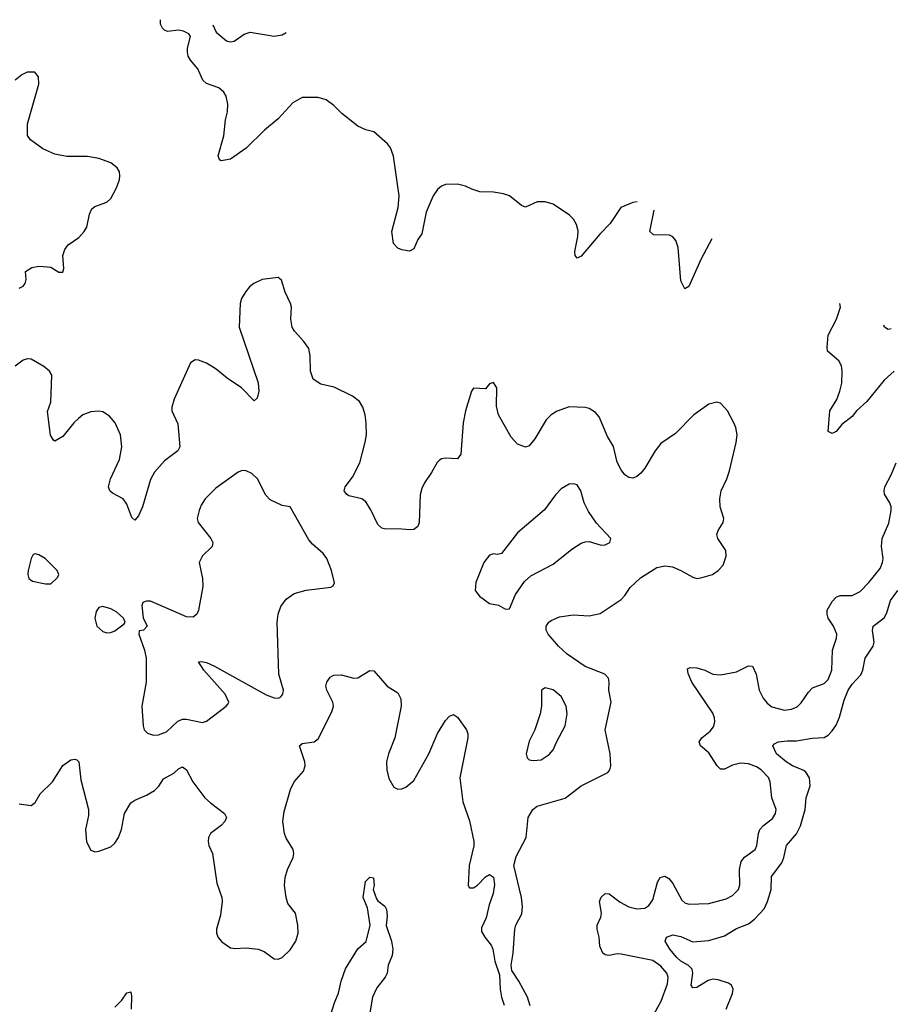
# Model space of a CAD drawing. Header units: inches. Extents: x 2001573 to 2220545, y 644482 to 846830.
# Tile 559 of 656: x 2092213 to 2096591, y 841294 to 846233. Entities that reach past the tile are written whole.
import ezdxf

# ---------------------------------------------------------------- set-up
doc = ezdxf.new("R2010")
doc.units = ezdxf.units.IN
doc.header["$MEASUREMENT"] = 0
doc.layers.add('C0894', color=7, linetype='Continuous')

msp = doc.modelspace()

# ---------------------------------------------------------------- linework, layer by layer
at = {"layer": 'C0894', "color": 5}
for points, elevation in [([(2095311.7, 845319.2), (2095290, 845316.2), (2095228.6, 845291.4), (2095175.8, 845210), (2095123.5, 845156.5), (2095030, 845046.3), (2095010, 845036.2), (2094999.7, 845050), (2094998.5, 845070), (2095014.1, 845145.9), (2095014.4, 845174.4), (2095006.1, 845206.1), (2094992.4, 845232.4), (2094972.1, 845252.1), (2094890, 845307.1), (2094850, 845318.7), (2094810, 845318.7), (2094750, 845293.3), (2094730, 845300.5), (2094670, 845348.6), (2094640, 845360), (2094590, 845368.2), (2094521.2, 845370), (2094482.3, 845382.3), (2094450, 845398.5), (2094410, 845408.6), (2094350, 845406.6), (2094330, 845397.6), (2094310, 845380.9), (2094287.3, 845350), (2094252, 845268), (2094230, 845159.3), (2094210.3, 845129.7), (2094190, 845082.7), (2094168.1, 845071.9), (2094130, 845078), (2094110, 845086.6), (2094088.5, 845110), (2094079.8, 845170), (2094111.7, 845290), (2094116.5, 845350), (2094087.9, 845547.9), (2094073.7, 845590), (2094058, 845610), (2093990, 845669.6), (2093950, 845680.5), (2093910, 845698.7), (2093830, 845762.2), (2093790, 845802.4), (2093750, 845830.8), (2093710, 845842), (2093630, 845842), (2093583.5, 845816.5), (2093510, 845736.3), (2093441, 845679), (2093350, 845588.3), (2093270, 845533.2), (2093224.1, 845524.1), (2093215.3, 845530), (2093209, 845550), (2093237.6, 845650), (2093246.2, 845730), (2093256.4, 845770), (2093257.6, 845810), (2093248.9, 845850), (2093238, 845870), (2093211.7, 845891.7), (2093150, 845913.6), (2093131.9, 845930), (2093106.8, 845986.8), (2093069.7, 846030), (2093058.9, 846050), (2093055.8, 846070), (2093054.7, 846090), (2093069.4, 846149.4), (2093061.2, 846161.2), (2093035.6, 846175.6), (2093010, 846180.5), (2092954, 846174), (2092940.2, 846180.2), (2092929, 846190), (2092919, 846210), (2092919, 846233)], 280), ([(2093182.7, 846206.4), (2093198.7, 846170), (2093250, 846126.7), (2093270, 846122.4), (2093290, 846126), (2093339.7, 846160.3), (2093369.6, 846170.4), (2093490, 846150.4), (2093530, 846157.6), (2093550, 846169.2)], 280), ([(2092210, 844885.4), (2092230, 844896.5), (2092241.4, 844910), (2092246.2, 844930), (2092242, 844970), (2092274, 844990), (2092310, 844996.5), (2092353.4, 844993.4), (2092370, 844990.8), (2092410, 844966.7), (2092430, 844966), (2092434.5, 844985.5), (2092429.6, 845049.6), (2092439.3, 845080.7), (2092456.5, 845103.5), (2092510, 845140.7), (2092537.3, 845170), (2092550, 845192.7), (2092562.9, 845257.1), (2092575.5, 845284.5), (2092590, 845295.3), (2092650, 845317), (2092670, 845336.4), (2092699.2, 845390), (2092713.5, 845430), (2092715.8, 845450), (2092713.3, 845470), (2092702, 845490), (2092670, 845515.6), (2092610, 845536.3), (2092553.4, 845546.6), (2092450, 845547), (2092390, 845558), (2092330, 845585.1), (2092267, 845630), (2092252.7, 845652.7), (2092252.1, 845710), (2092308.4, 845910), (2092306.7, 845946.7), (2092289.6, 845969.6), (2092250, 845969.6), (2092223.4, 845956.6), (2092190, 845929.6)], 320), ([(2095685.5, 845133), (2095630.2, 845030), (2095570, 844895.1), (2095550, 844882.7), (2095530, 844922.7), (2095517.4, 845090), (2095505, 845125), (2095490, 845144.2), (2095472.7, 845152.7), (2095393.2, 845153.2), (2095375.4, 845170), (2095396.9, 845276.8)], 280), ([(2094774.2, 841285.8), (2094760.7, 841330), (2094717.6, 841410), (2094682.8, 841462.8), (2094678.7, 841490), (2094689.7, 841550), (2094696.9, 841670), (2094701.6, 841690), (2094731.8, 841748.2), (2094735.8, 841784.2), (2094730.6, 841830), (2094692, 841990), (2094704.4, 842035.6), (2094753.8, 842130), (2094763.8, 842230), (2094787.4, 842270), (2094810, 842288.3), (2094950, 842328.5), (2095030, 842390.2), (2095163.9, 842456.1), (2095174.5, 842470), (2095178.7, 842490), (2095176.1, 842550), (2095151.2, 842670), (2095179.8, 842810), (2095168.8, 842868.8), (2095170.9, 842910), (2095167.1, 842930), (2095149.6, 842950), (2095050, 842987.9), (2094960.7, 843050), (2094916.4, 843090), (2094863.8, 843150), (2094854.4, 843170), (2094854.6, 843190), (2094867.7, 843210), (2094880.3, 843219.7), (2094922, 843238), (2094990, 843247.1), (2095070, 843242.7), (2095125.8, 843254.2), (2095230, 843324.2), (2095250, 843344.9), (2095275.3, 843384.7), (2095327.8, 843432.2), (2095410, 843484.1), (2095450, 843493), (2095488.1, 843488.1), (2095530.5, 843470), (2095590, 843435.8), (2095610, 843430.4), (2095630, 843432.2), (2095689.7, 843450.3), (2095718, 843470), (2095742.8, 843497.2), (2095757.7, 843542.3), (2095756.4, 843570), (2095716.3, 843630), (2095711.3, 843650), (2095717.4, 843670), (2095742, 843710), (2095746.6, 843730), (2095726.8, 843790), (2095726.6, 843830), (2095732.4, 843870), (2095761.4, 843930), (2095774.2, 843970), (2095807.6, 844112.4), (2095812.1, 844150), (2095806.6, 844186.6), (2095796.9, 844210), (2095764.2, 844270), (2095730, 844309.5), (2095710, 844314), (2095670, 844304.2), (2095594.9, 844250), (2095503.7, 844156.3), (2095430, 844106.3), (2095401.3, 844070), (2095350, 843983), (2095330, 843958), (2095310, 843941.3), (2095290, 843933.6), (2095270, 843936.2), (2095250, 843949.6), (2095230, 843974.5), (2095210, 844013.2), (2095191.6, 844091.6), (2095161.6, 844141.6), (2095120.5, 844240.5), (2095102.7, 844262.7), (2095070, 844282.9), (2095050, 844287.6), (2094970, 844291.1), (2094910, 844269.7), (2094879.5, 844250), (2094855.2, 844224.8), (2094798, 844130), (2094770, 844095.6), (2094750, 844088), (2094710, 844104.2), (2094679.5, 844139.5), (2094615.8, 844250), (2094605.1, 844294.9), (2094606.8, 844386.8), (2094590, 844412.3), (2094570, 844406), (2094550, 844381.2), (2094490, 844385.2), (2094480.5, 844370), (2094450.3, 844270), (2094438.5, 844210), (2094426.6, 844053.4), (2094410, 844029.4), (2094350, 844033.6), (2094330, 844029.5), (2094318.3, 844021.7), (2094307.6, 844012.4), (2094279.4, 843960.6), (2094243.7, 843910), (2094230, 843881.2), (2094222.8, 843850), (2094218, 843710), (2094210.3, 843689.7), (2094190, 843675.6), (2094170, 843673), (2094110, 843679.6), (2094050, 843677), (2094030, 843682.7), (2094010, 843700.9), (2093974.8, 843774.8), (2093950, 843813.6), (2093929.8, 843829.8), (2093864.9, 843844.9), (2093852.4, 843852.4), (2093840.5, 843870), (2093846.9, 843890), (2093882.8, 843937.2), (2093919.8, 844010), (2093947.2, 844112.8), (2093952.7, 844150), (2093950.8, 844210), (2093946.3, 844250), (2093934.8, 844290), (2093917.4, 844317.4), (2093883.7, 844343.7), (2093790.6, 844389.4), (2093724, 844404), (2093686, 844430), (2093672.6, 844470), (2093670, 844546), (2093663.3, 844583.3), (2093639.3, 844619.3), (2093591.8, 844670), (2093580.5, 844690), (2093573, 844730), (2093576.3, 844790), (2093571.3, 844810), (2093545.3, 844865.3), (2093526.3, 844926.3), (2093510, 844939), (2093430, 844929.7), (2093387.7, 844910), (2093366.7, 844893.3), (2093348.2, 844870), (2093326.1, 844833.9), (2093319.5, 844810), (2093314.6, 844690), (2093408.8, 844411.2), (2093413.6, 844370), (2093404.9, 844335.1), (2093390, 844320.9), (2093326.2, 844386.2), (2093254.3, 844434.3), (2093199.3, 844479.3), (2093150, 844509.8), (2093110, 844525.7), (2093093.7, 844526.3), (2093070, 844512.3), (2092988.8, 844330), (2092975.8, 844290), (2092976.4, 844270), (2093006.1, 844206.1), (2093015.8, 844090), (2093006.4, 844070), (2092940.4, 844019.6), (2092890, 843963), (2092870, 843926.6), (2092830, 843789.3), (2092810, 843744), (2092790, 843722), (2092775.9, 843735.9), (2092750, 843802.7), (2092731.6, 843830), (2092678.3, 843858.3), (2092665.2, 843870), (2092658, 843890), (2092669.5, 843930), (2092713.3, 844026.7), (2092726, 844090), (2092719.2, 844150), (2092691.8, 844210), (2092663.7, 844243.7), (2092630, 844265), (2092608.9, 844268.9), (2092570, 844266), (2092530.4, 844250), (2092507.6, 844232.4), (2092484.4, 844210), (2092430, 844141.6), (2092390, 844119.3), (2092383.3, 844123.3), (2092368.3, 844148.3), (2092353.4, 844266.6), (2092370, 844314), (2092373.6, 844450), (2092362, 844470), (2092333.6, 844493.6), (2092270, 844529.6), (2092250, 844532), (2092230, 844525.1), (2092190, 844495.1)], 320), ([(2096600.4, 844470), (2096550, 844423.9), (2096463, 844317), (2096412.2, 844270), (2096390, 844241.8), (2096338.4, 844201.6), (2096310, 844167.4), (2096290, 844156.3), (2096270, 844167), (2096276.9, 844270), (2096312.2, 844327.8), (2096328.5, 844370), (2096337.2, 844410), (2096340.2, 844470), (2096336.1, 844496.1), (2096322.2, 844522.2), (2096266.6, 844570), (2096264.2, 844590), (2096269.2, 844650.8), (2096310.8, 844730), (2096331, 844790), (2096327.9, 844809.5)], 280), ([(2096585.3, 844681.7), (2096570, 844679.6), (2096552.7, 844690), (2096548.6, 844699.9)], 260), ([(2095387.2, 841230), (2095432.3, 841310), (2095463.5, 841396.5), (2095467, 841430), (2095459.1, 841450), (2095430, 841484.6), (2095390, 841513.5), (2095230, 841545.6), (2095210, 841546.4), (2095170, 841538.5), (2095150, 841541.3), (2095139.6, 841550), (2095124.4, 841584.4), (2095120.8, 841630), (2095109.8, 841670), (2095111, 841690), (2095128.4, 841730), (2095131.8, 841750), (2095122.6, 841810), (2095130, 841830.5), (2095149.7, 841850.2), (2095170, 841848.4), (2095226.1, 841806.1), (2095270, 841782.2), (2095310, 841772.6), (2095350, 841775.2), (2095370, 841788.9), (2095390, 841818.4), (2095413.6, 841906.4), (2095426.6, 841930), (2095450, 841935.6), (2095470, 841924.6), (2095490, 841900.3), (2095535.9, 841815.9), (2095550, 841802.7), (2095570, 841796.5), (2095670, 841798.5), (2095757.2, 841822.8), (2095790, 841839.5), (2095819.1, 841870), (2095827, 841893), (2095824.7, 841970), (2095833.6, 842010), (2095850, 842032.1), (2095902.4, 842070), (2095911.4, 842090), (2095919.1, 842150), (2095925.8, 842170), (2095944.4, 842190), (2095990, 842224.9), (2096005.3, 842250), (2096007.7, 842270), (2095986.6, 842330), (2095977.8, 842410), (2095969.3, 842430.7), (2095933.5, 842470), (2095910, 842484.9), (2095870, 842499.5), (2095830, 842503.9), (2095790, 842493.2), (2095750, 842472.7), (2095730, 842473.1), (2095713.1, 842490), (2095670, 842554.3), (2095629.4, 842590), (2095622.9, 842610), (2095636.3, 842630), (2095677, 842663), (2095694.5, 842685.5), (2095701.4, 842710), (2095699.9, 842730), (2095690, 842754.5), (2095586.1, 842910), (2095567, 842953), (2095563.7, 842976.3), (2095576.2, 842983.8), (2095610, 842982), (2095650.6, 842970), (2095690, 842950.3), (2095730, 842946.7), (2095810, 842961.8), (2095870, 842991.7), (2095890, 842990.6), (2095908, 842950), (2095923.9, 842870), (2095943.2, 842830), (2095963.9, 842803.9), (2095986.7, 842786.7), (2096050, 842768.4), (2096085.4, 842774.6), (2096113.4, 842786.6), (2096133.5, 842806.5), (2096170, 842859.3), (2096190, 842880.4), (2096250, 842902.6), (2096270, 842923.1), (2096287.1, 842970), (2096290.8, 843070), (2096311.9, 843130), (2096312.9, 843150), (2096296.5, 843190), (2096269.8, 843230), (2096263.7, 843250), (2096264.1, 843270), (2096290, 843314.6), (2096310, 843336), (2096330, 843345.2), (2096390, 843344.9), (2096430, 843364), (2096474.2, 843410), (2096530, 843479.5), (2096542, 843510), (2096544.5, 843530), (2096537.4, 843590), (2096539.8, 843630), (2096573.5, 843706.5), (2096585.3, 843770), (2096585.3, 843790), (2096578, 843810), (2096552.6, 843852.6), (2096549.8, 843870), (2096554.4, 843890), (2096585.7, 843950), (2096610, 844010.4)], 280), ([(2095757.2, 841270), (2095790, 841347.7), (2095793.1, 841370), (2095785.1, 841390), (2095770, 841399.8), (2095716.9, 841416.9), (2095690, 841419.5), (2095667.4, 841412.6), (2095610, 841377.5), (2095590, 841376.9), (2095582.3, 841390), (2095590.6, 841450), (2095586.5, 841470), (2095568.5, 841488.5), (2095530, 841509.9), (2095510, 841528.7), (2095474.5, 841570), (2095450.9, 841610), (2095458.7, 841630), (2095490, 841642), (2095530, 841633), (2095590, 841606.9), (2095670, 841614), (2095750, 841637.6), (2095810, 841673.2), (2095870, 841696.5), (2095899.9, 841720.1), (2095947.5, 841772.5), (2095965.2, 841810), (2095983.2, 841870), (2095985.1, 841934.9), (2096037.5, 842002.5), (2096047.6, 842030), (2096059.8, 842090), (2096110, 842149.2), (2096130, 842188.9), (2096153.4, 842270), (2096159.2, 842330), (2096178.6, 842390), (2096175.8, 842430), (2096158.1, 842458.1), (2096147, 842467), (2096090, 842489.2), (2096058.5, 842510), (2096009.8, 842550), (2095992.3, 842590), (2095999.5, 842600.5), (2096018, 842610), (2096064.1, 842615.9), (2096110, 842615.8), (2096189.4, 842629.4), (2096250, 842631.4), (2096270, 842644), (2096290, 842664.7), (2096310, 842694), (2096326.6, 842733.4), (2096350, 842819.5), (2096369.9, 842870.1), (2096390, 842899.2), (2096433.9, 842946.1), (2096443.7, 842970), (2096455.3, 843030), (2096495.7, 843090), (2096499.4, 843110), (2096491, 843169), (2096494.7, 843190), (2096550, 843231.8), (2096562.9, 843257.1), (2096581.3, 843318.7), (2096618.8, 843370)], 260), ([(2092210, 842299.3), (2092270, 842290.8), (2092290, 842306), (2092315.8, 842350), (2092378.2, 842410), (2092430, 842491.5), (2092470, 842519.5), (2092490, 842523.8), (2092499.9, 842519.9), (2092510.3, 842510.3), (2092519.7, 842419.7), (2092559.1, 842270), (2092559, 842241), (2092542.8, 842170), (2092549, 842109), (2092570, 842066.8), (2092590, 842059.1), (2092610, 842061.6), (2092670, 842083.8), (2092690, 842101.6), (2092709.7, 842130), (2092723.5, 842170), (2092739.3, 842250), (2092770, 842304), (2092790, 842318.2), (2092850, 842342), (2092890, 842365.4), (2092912, 842388.1), (2092935.2, 842424.8), (2092986.7, 842453.3), (2093010, 842475.3), (2093030, 842484.4), (2093050, 842470.4), (2093081.6, 842410), (2093142.4, 842330), (2093170, 842303.6), (2093240.7, 842250), (2093250.2, 842230), (2093242, 842210), (2093223.2, 842190), (2093170.4, 842150), (2093160.3, 842130), (2093158, 842110), (2093162.3, 842090), (2093181.1, 842050), (2093202.1, 841902.1), (2093227.6, 841830), (2093229.3, 841810), (2093220, 841740), (2093200.8, 841670), (2093200.9, 841650), (2093208.1, 841628.1), (2093226.8, 841606.8), (2093270, 841577.6), (2093293.5, 841573.5), (2093350, 841576.5), (2093410, 841570.2), (2093439.1, 841559.1), (2093490, 841522.4), (2093510, 841520.4), (2093530, 841528.4), (2093570, 841566.7), (2093598.7, 841610), (2093609.8, 841650), (2093608.9, 841690), (2093596.5, 841750), (2093559.2, 841799.2), (2093549.8, 841830), (2093542.5, 841890), (2093544.8, 841930), (2093557.4, 841970), (2093585, 842030), (2093587.9, 842050), (2093585.6, 842070), (2093550, 842127.8), (2093541.8, 842150), (2093533.4, 842210), (2093539.7, 842260.3), (2093571.1, 842371.1), (2093590, 842408.9), (2093636.4, 842463.6), (2093645, 842490), (2093642.9, 842510), (2093617, 842590), (2093630, 842601.6), (2093690, 842610.3), (2093710, 842624.9), (2093779.3, 842760.7), (2093786.8, 842790), (2093784.1, 842810), (2093754.2, 842870), (2093749, 842890), (2093754.4, 842910), (2093770, 842935.5), (2093790, 842945.3), (2093826.4, 842946.4), (2093890, 842930.3), (2093910, 842931.6), (2093970, 842967.6), (2093990, 842967.2), (2094057.4, 842890), (2094110, 842856.1), (2094126, 842826), (2094127.3, 842790), (2094094.8, 842630), (2094063.2, 842550), (2094054, 842510), (2094055.5, 842470), (2094065.6, 842425.6), (2094090, 842382.4), (2094110, 842372.4), (2094130, 842374), (2094150, 842383.7), (2094190, 842416.9), (2094265.7, 842550), (2094310, 842652.9), (2094350, 842717.1), (2094370, 842739.3), (2094390, 842747.3), (2094410, 842734.8), (2094455.3, 842670), (2094462, 842650), (2094461.1, 842630), (2094421.8, 842430), (2094436.3, 842310), (2094470, 842213.7), (2094492, 842110), (2094491.4, 842088.6), (2094467.8, 841990), (2094463.1, 841890), (2094470, 841878), (2094490, 841878), (2094510, 841892), (2094550, 841933.4), (2094570, 841944.4), (2094590, 841930.8), (2094594.9, 841894.9), (2094588.7, 841850), (2094568, 841792), (2094553.2, 841726.8), (2094530, 841677.2), (2094530, 841658), (2094546, 841630), (2094579.1, 841590), (2094587.7, 841570), (2094596.3, 841510), (2094621.1, 841441.1), (2094623.1, 841370), (2094630.3, 841329.7), (2094643.9, 841290)], 320), ([(2093756.7, 841190), (2093794, 841306), (2093812.7, 841350), (2093825.6, 841410), (2093848.2, 841471.8), (2093910, 841572.4), (2093950.7, 841609.3), (2093971, 841690), (2093957.3, 841777.3), (2093937.1, 841830), (2093948.2, 841910), (2093970, 841931.6), (2093987.9, 841927.9), (2093991.1, 841890), (2093987.2, 841870), (2094003.5, 841823.5), (2094010, 841813), (2094045.8, 841785.9), (2094053, 841770), (2094057.2, 841737.2), (2094051.8, 841688.2), (2094079, 841610), (2094084.5, 841570), (2094081.1, 841538.9), (2094061.3, 841490), (2094056.5, 841450), (2094047.4, 841430), (2094004.6, 841375.4), (2093982.6, 841330), (2093970.2, 841250)], 280), ([(2092690, 841278.7), (2092724.9, 841315.1), (2092750, 841350.8), (2092770, 841356), (2092774.9, 841334.9), (2092771.8, 841270)], 280)]:
    msp.add_lwpolyline(points, dxfattribs=dict(at, elevation=elevation))
at = {"layer": 'C0894', "color": 5, "elevation": 340}
for points in [[(2093330, 843971.5), (2093310, 843962.9), (2093196.7, 843883.3), (2093143.7, 843830), (2093123.2, 843796.8), (2093113.1, 843770), (2093104.2, 843730), (2093108.7, 843710), (2093172.4, 843630), (2093181.6, 843610), (2093178, 843590), (2093130, 843543.7), (2093114.4, 843510), (2093130.3, 843430), (2093131.8, 843390), (2093110.3, 843270), (2093101.6, 843250), (2093083.7, 843236.3), (2093050, 843237.7), (2092870, 843315.4), (2092850, 843316.3), (2092831, 843310), (2092825.5, 843294.5), (2092832.7, 843232.7), (2092852, 843190), (2092834, 843170), (2092812.7, 843167.3), (2092811.3, 843150), (2092838.8, 843070), (2092847.3, 843030), (2092847.7, 842910), (2092826.4, 842790), (2092832, 842690), (2092838.4, 842670), (2092854.3, 842654.3), (2092884, 842644), (2092910, 842645.2), (2092950, 842660.8), (2093006.1, 842713.9), (2093030, 842723.8), (2093050, 842724.3), (2093130, 842708), (2093150, 842713.4), (2093249.6, 842790), (2093258.4, 842801.6), (2093261.7, 842810), (2093244.2, 842850), (2093136.9, 842970), (2093110, 843012), (2093126, 843014), (2093150, 843008.2), (2093190, 842990.1), (2093450, 842846), (2093490, 842830.3), (2093511, 842829), (2093523.9, 842836.1), (2093534, 842850), (2093536.9, 842870), (2093513.3, 842950), (2093505.3, 843210), (2093509.8, 843250), (2093523.1, 843290), (2093550, 843325.7), (2093590, 843354.7), (2093650, 843371.5), (2093774, 843386), (2093786.3, 843393.7), (2093792.1, 843407.9), (2093778, 843470), (2093754.3, 843530), (2093735.2, 843555.2), (2093681.9, 843601.9), (2093664.4, 843624.4), (2093570, 843788.7), (2093530, 843795.1), (2093470, 843823.7), (2093448.3, 843848.3), (2093406.6, 843930), (2093377, 843957), (2093350, 843969.6)], [(2094990, 843904.2), (2094970, 843902.4), (2094930, 843879.5), (2094901.6, 843850), (2094846.1, 843773.9), (2094710, 843659.3), (2094630, 843555.3), (2094610, 843549.3), (2094590, 843554), (2094570, 843546), (2094542.4, 843510), (2094501, 843410), (2094498.8, 843370), (2094502.5, 843362.5), (2094520.4, 843340.4), (2094570, 843304), (2094615.9, 843295.9), (2094650, 843276), (2094670, 843278), (2094700.7, 843350), (2094745.2, 843414.8), (2094777.5, 843442.5), (2094890, 843502.4), (2094983, 843577), (2095030, 843606.4), (2095050, 843614.4), (2095070, 843614.9), (2095130, 843597.3), (2095150, 843598.8), (2095174, 843610), (2095179, 843630), (2095106.5, 843706.5), (2095066.4, 843766.4), (2095044.4, 843810), (2095027.8, 843870), (2095010, 843899.5)], [(2092290, 843553.3), (2092281, 843550), (2092270.5, 843530), (2092255.5, 843470), (2092253.4, 843450), (2092258.8, 843430), (2092276.8, 843416.8), (2092342.9, 843402.9), (2092370, 843403.7), (2092403.9, 843436.1), (2092409.5, 843450), (2092400.5, 843470), (2092340.7, 843530), (2092310, 843547.6)], [(2092630, 843289.4), (2092610, 843284), (2092596.3, 843263.7), (2092590.6, 843230), (2092600.7, 843190), (2092630, 843164), (2092650, 843157.3), (2092670, 843159.1), (2092690, 843167.7), (2092737.2, 843202.8), (2092742, 843210), (2092734, 843230), (2092700.5, 843260.5), (2092670, 843277.6)], [(2094850, 842880.9), (2094830.7, 842869.3), (2094830.5, 842790), (2094824.4, 842750), (2094798.4, 842670), (2094770, 842613.2), (2094753.4, 842550), (2094758.8, 842530), (2094770, 842520.7), (2094790, 842516.3), (2094830, 842520.4), (2094870, 842546), (2094889.6, 842570), (2094907.4, 842612.6), (2094949.7, 842690), (2094960.5, 842750), (2094955.4, 842790), (2094930, 842837), (2094890, 842871.6)]]:
    msp.add_lwpolyline(points, close=True, dxfattribs=at)

doc.saveas('drawing.dxf')
